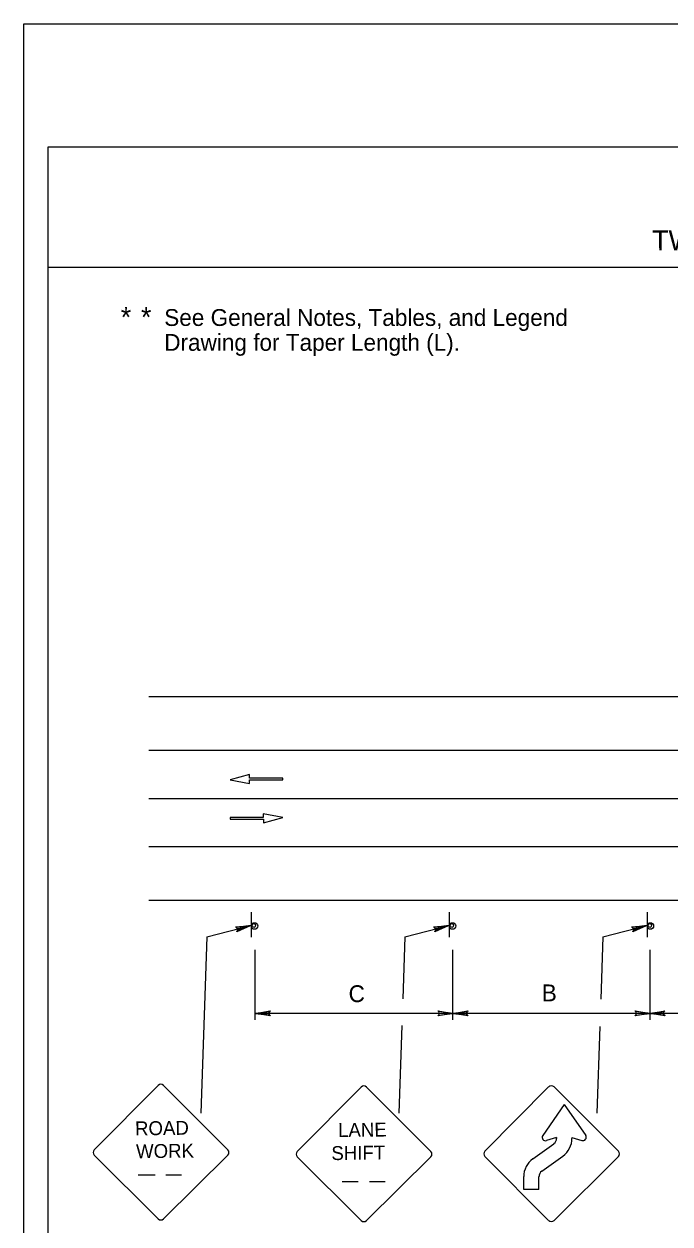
# Model space of a CAD drawing. Extents: x -14145 to -13521, y 30244 to 30661.
# Drawn here: x -13756.17 to -13748.13, y 30543.35 to 30558.31 of the extents above; entities that cross this region are included whole.
import ezdxf

# ---------------------------------------------------------------- set-up
doc = ezdxf.new("R2010")
doc.units = 0
for name, color, linetype in [('1', 7, 'Continuous'), ('10', 7, 'Continuous'), ('2', 7, 'Continuous'), ('4', 7, 'Continuous'), ('61', 7, 'Continuous')]:
    doc.layers.add(name, color=color, linetype=linetype)

msp = doc.modelspace()

# ---------------------------------------------------------------- linework, layer by layer
at = {"layer": '1'}
for p, q in [((-13754.62, 30549.924), (-13725.268, 30549.924)), ((-13754.62, 30549.256), (-13745.423, 30549.256)), ((-13753.366, 30548.955), (-13753.608, 30548.889)), ((-13753.608, 30548.889), (-13753.364, 30548.842)), ((-13753.366, 30548.91), (-13753.366, 30548.955)), ((-13752.95, 30548.91), (-13753.366, 30548.91)), ((-13753.364, 30548.842), (-13753.364, 30548.888)), ((-13753.364, 30548.888), (-13752.95, 30548.888)), ((-13752.95, 30548.888), (-13752.95, 30548.91)), ((-13754.62, 30548.656), (-13745.339, 30548.656)), ((-13753.194, 30548.419), (-13753.608, 30548.419)), ((-13753.608, 30548.419), (-13753.608, 30548.397)), ((-13753.608, 30548.397), (-13753.191, 30548.397)), ((-13752.95, 30548.418), (-13753.194, 30548.464)), ((-13753.194, 30548.464), (-13753.194, 30548.419)), ((-13753.191, 30548.352), (-13752.95, 30548.418)), ((-13753.191, 30548.397), (-13753.191, 30548.352)), ((-13754.62, 30548.056), (-13745.423, 30548.056)), ((-13754.62, 30547.388), (-13725.268, 30547.388)), ((-13753.344, 30547.239), (-13753.344, 30546.927)), ((-13753.344, 30547.239), (-13753.344, 30546.927)), ((-13750.878, 30547.239), (-13750.878, 30546.927)), ((-13750.878, 30547.239), (-13750.878, 30546.927)), ((-13748.412, 30547.239), (-13748.412, 30546.927)), ((-13748.412, 30547.239), (-13748.412, 30546.927)), ((-13753.897, 30546.932), (-13753.35, 30547.072)), ((-13751.431, 30546.932), (-13750.884, 30547.072)), ((-13748.965, 30546.932), (-13748.418, 30547.072)), ((-13753.293, 30545.896), (-13753.293, 30546.77)), ((-13750.831, 30545.896), (-13750.831, 30546.77)), ((-13748.376, 30545.896), (-13748.376, 30546.77)), ((-13750.831, 30545.977), (-13753.293, 30545.977)), ((-13748.376, 30545.977), (-13750.831, 30545.977)), ((-13745.388, 30545.977), (-13748.376, 30545.977)), ((-13754.503, 30545.08), (-13755.298, 30544.277)), ((-13753.634, 30544.277), (-13754.437, 30545.08)), ((-13751.975, 30545.059), (-13752.77, 30544.256)), ((-13751.106, 30544.256), (-13751.909, 30545.059)), ((-13749.639, 30545.061), (-13750.434, 30544.258)), ((-13748.77, 30544.258), (-13749.572, 30545.061)), ((-13749.446, 30544.842), (-13749.713, 30544.455)), ((-13749.446, 30544.842), (-13749.177, 30544.455)), ((-13749.837, 30544.163), (-13749.574, 30544.353)), ((-13749.54, 30544.431), (-13749.665, 30544.392)), ((-13749.54, 30544.431), (-13749.54, 30544.419)), ((-13749.35, 30544.431), (-13749.224, 30544.392)), ((-13749.35, 30544.431), (-13749.35, 30544.42)), ((-13755.298, 30544.211), (-13754.503, 30543.416)), ((-13754.437, 30543.416), (-13753.634, 30544.211)), ((-13749.726, 30544.009), (-13749.463, 30544.199)), ((-13752.77, 30544.19), (-13751.975, 30543.395)), ((-13751.909, 30543.395), (-13751.106, 30544.19)), ((-13750.434, 30544.192), (-13749.639, 30543.397)), ((-13749.572, 30543.397), (-13748.77, 30544.192)), ((-13754.75, 30543.963), (-13754.539, 30543.963)), ((-13754.407, 30543.963), (-13754.213, 30543.963)), ((-13749.95, 30543.781), (-13749.95, 30543.942)), ((-13749.76, 30543.781), (-13749.76, 30543.944)), ((-13752.212, 30543.882), (-13752.012, 30543.882)), ((-13751.869, 30543.882), (-13751.676, 30543.882)), ((-13749.76, 30543.781), (-13749.95, 30543.781))]:
    msp.add_line(p, q, dxfattribs=at)
for points in [[(-13753.53, 30547.048), (-13753.518, 30547.036), (-13753.35, 30547.072), (-13753.53, 30547.048), (-13753.536, 30547.054), (-13753.35, 30547.072), (-13753.512, 30547.018), (-13753.518, 30547.006), (-13753.35, 30547.072), (-13753.524, 30546.994), (-13753.518, 30547.006)], [(-13751.064, 30547.048), (-13751.052, 30547.036), (-13750.884, 30547.072), (-13751.064, 30547.048), (-13751.07, 30547.054), (-13750.884, 30547.072), (-13751.046, 30547.018), (-13751.052, 30547.006), (-13750.884, 30547.072), (-13751.058, 30546.994), (-13751.052, 30547.006)], [(-13748.598, 30547.048), (-13748.586, 30547.036), (-13748.418, 30547.072), (-13748.598, 30547.048), (-13748.604, 30547.054), (-13748.418, 30547.072), (-13748.58, 30547.018), (-13748.586, 30547.006), (-13748.418, 30547.072), (-13748.592, 30546.994), (-13748.586, 30547.006)], [(-13753.113, 30545.953), (-13753.119, 30545.965), (-13753.293, 30545.977), (-13753.113, 30545.953), (-13753.107, 30545.947), (-13753.293, 30545.977), (-13753.119, 30545.983), (-13753.113, 30545.995), (-13753.293, 30545.977), (-13753.107, 30546.007), (-13753.113, 30545.995)], [(-13751.011, 30546.001), (-13751.005, 30545.983), (-13750.831, 30545.977), (-13751.011, 30546.001), (-13751.017, 30546.007), (-13750.831, 30545.977), (-13751.005, 30545.971), (-13751.011, 30545.953), (-13750.831, 30545.977), (-13751.017, 30545.947), (-13751.011, 30545.953)], [(-13750.651, 30545.953), (-13750.657, 30545.965), (-13750.831, 30545.977), (-13750.651, 30545.953), (-13750.645, 30545.947), (-13750.831, 30545.977), (-13750.657, 30545.983), (-13750.651, 30545.995), (-13750.831, 30545.977), (-13750.645, 30546.007), (-13750.651, 30545.995)], [(-13748.556, 30546.001), (-13748.55, 30545.983), (-13748.376, 30545.977), (-13748.556, 30546.001), (-13748.562, 30546.007), (-13748.376, 30545.977), (-13748.55, 30545.971), (-13748.556, 30545.953), (-13748.376, 30545.977), (-13748.562, 30545.947), (-13748.556, 30545.953)], [(-13748.196, 30545.959), (-13748.208, 30545.971), (-13748.376, 30545.977), (-13748.196, 30545.959), (-13748.19, 30545.947), (-13748.376, 30545.977), (-13748.208, 30545.989), (-13748.202, 30546.001), (-13748.376, 30545.977), (-13748.19, 30546.007), (-13748.202, 30546.001)]]:
    msp.add_lwpolyline(points, dxfattribs=at)
for centre in [(-13753.304, 30547.066), (-13750.838, 30547.066), (-13748.372, 30547.066)]:
    msp.add_circle(centre, 0.0408, dxfattribs=at)
for centre, radius, start, end in [((-13753.309, 30547.074), 0.0214, 189.521, 184.2501), ((-13750.843, 30547.074), 0.0214, 189.521, 184.2501), ((-13748.377, 30547.074), 0.0214, 189.521, 184.2501), ((-13754.47, 30545.047), 0.0465, 45, 135), ((-13751.942, 30545.026), 0.0465, 45, 135), ((-13749.605, 30545.028), 0.0465, 45, 135), ((-13749.677, 30544.432), 0.0422, 148.3587, 286.1741), ((-13749.622, 30544.42), 0.082, 305.7926, 359.6684), ((-13749.621, 30544.419), 0.272, 305.7541, 0.1328), ((-13749.213, 30544.433), 0.0422, 253.8088, 31.6584), ((-13755.265, 30544.244), 0.0465, 135, 225), ((-13753.667, 30544.244), 0.0465, 315, 45), ((-13752.737, 30544.223), 0.0465, 135, 225), ((-13751.139, 30544.223), 0.0465, 315, 45), ((-13750.4, 30544.226), 0.0465, 135, 225), ((-13748.802, 30544.225), 0.0465, 315, 45), ((-13749.678, 30543.943), 0.272, 125.7541, 180.1328), ((-13749.678, 30543.943), 0.081, 125.4525, 180.0086), ((-13754.47, 30543.449), 0.0465, 225, 315), ((-13751.942, 30543.428), 0.0465, 225, 315), ((-13749.605, 30543.43), 0.0465, 225, 315)]:
    msp.add_arc(centre, radius, start, end, dxfattribs=at)
at = {"layer": '10'}
for p, q in [((-13755.874, 30556.777), (-13724.422, 30556.777)), ((-13755.874, 30534.207), (-13755.874, 30556.777)), ((-13755.874, 30555.277), (-13724.422, 30555.277))]:
    msp.add_line(p, q, dxfattribs=at)
at = {"layer": '2'}
for p, q in [((-13753.897, 30546.932), (-13753.971, 30544.732)), ((-13751.431, 30546.932), (-13751.457, 30546.159)), ((-13748.965, 30546.932), (-13748.991, 30546.153)), ((-13751.468, 30545.826), (-13751.505, 30544.732)), ((-13749.003, 30545.813), (-13749.039, 30544.732))]:
    msp.add_line(p, q, dxfattribs=at)
at = {"layer": '61'}
msp.add_lwpolyline([(-13756.174, 30558.307), (-13723.174, 30558.307), (-13723.174, 30532.807), (-13756.174, 30532.807)], close=True, dxfattribs=at)

# ---------------------------------------------------------------- texts
at = {"layer": '1'}
for s, height, rotation, p in [('ROAD', 0.1735, 0.7566, (-13754.79, 30544.456)), ('LANE', 0.1735, 0.7566, (-13752.261, 30544.435)), ('WORK', 0.1733, 0.7588, (-13754.777, 30544.171)), ('SHIFT', 0.1733, 0.7588, (-13752.344, 30544.148))]:
    msp.add_text(s, height=height, rotation=rotation, dxfattribs=at).set_placement(p)
at = {"layer": '2'}
for s, height, p in [('*', 0.252, (-13754.969, 30554.528)), ('See General Notes, Tables, and Legend', 0.21, (-13754.427, 30554.544)), ('Drawing for Taper Length (L).', 0.21, (-13754.427, 30554.234)), ('C', 0.21, (-13752.131, 30546.117)), ('B', 0.21, (-13749.725, 30546.127))]:
    msp.add_text(s, height=height, dxfattribs=at).set_placement(p)
msp.add_text('*', height=0.252, rotation=360, dxfattribs=at).set_placement((-13754.717, 30554.528))
at = {"layer": '4'}
msp.add_text('TWO-LANE, TWO-WAY ROADWAY - WORK AREA IN THE CENTER OF THE ROADWAY', height=0.25, rotation=0.31, dxfattribs=at).set_placement((-13748.349, 30555.484))

doc.saveas('drawing.dxf')
